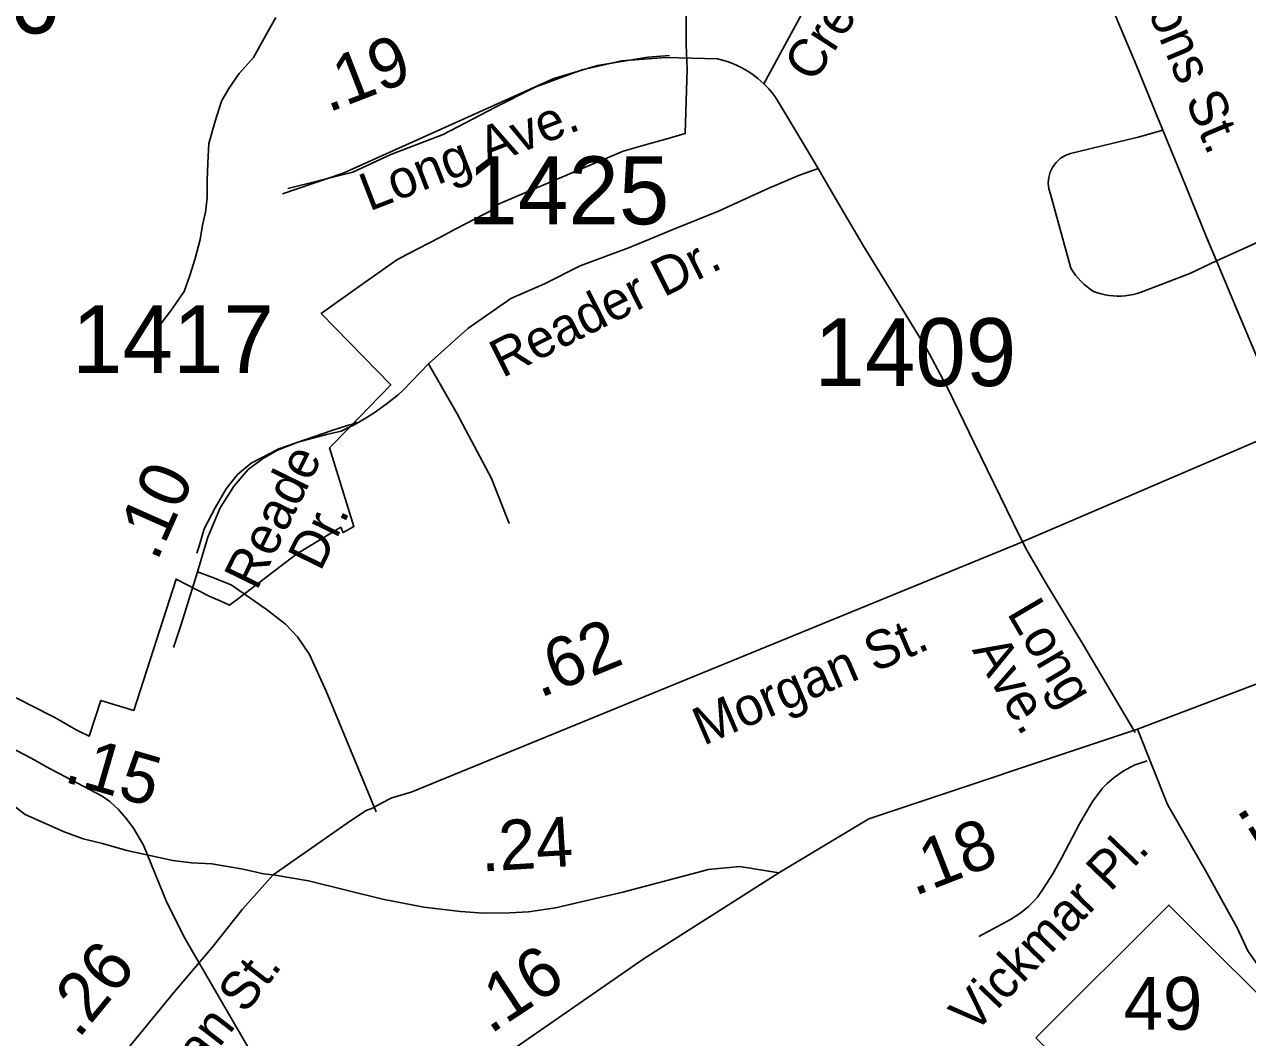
# Model space of a CAD drawing. Extents: x 1950930 to 2061844, y 904556 to 1017002.
# Drawn here: x 2000076 to 2003139, y 961764 to 964303 of the extents above; entities that cross this region are included whole.
import ezdxf

# ---------------------------------------------------------------- set-up
doc = ezdxf.new("R2010")
doc.units = 0
for name, color, linetype in [('Exist Boundary Political City Limit New', 7, 'Continuous'), ('Exist Hydrographic Misc Water Feature', 7, 'Continuous'), ('Exist Road Non-System Type 51', 7, 'Continuous'), ('Exist Road Non-System Type 51 Label', 7, 'Continuous'), ('Exist Road Primary NC Attributed', 7, 'Continuous'), ('Exist Road Primary NC Mileage Hundredths English Label', 7, 'Continuous'), ('Exist Road Primary NC Shield CELL', 7, 'Continuous'), ('Exist Road Primary NC Shield Number Label', 7, 'Continuous'), ('Exist Road Primary US Attributed', 7, 'Continuous'), ('Exist Road Primary US Mileage Hundredths English Label', 7, 'Continuous'), ('Exist Road Primary US Structure Standard Bridge CELL', 7, 'Continuous'), ('Exist Road Secondary Type 51 Attributed', 7, 'Continuous'), ('Exist Road Secondary Type 51 Label', 7, 'Continuous'), ('Exist Road Secondary Type 51 Number Label', 7, 'Continuous'), ('Map Preparation Boundary City Limit Buffer Line', 7, 'Continuous')]:
    doc.layers.add(name, color=color, linetype=linetype)

msp = doc.modelspace()

# ---------------------------------------------------------------- linework, layer by layer
at = {"layer": 'Exist Boundary Political City Limit New'}
for points in [[(2001682, 964015.3), (2001731.1, 964029.3), (2001735.6, 964191.2), (2001733, 964251.6), (2001733.6, 964411.2)], [(2001682, 964015.3), (2001731.1, 964029.3), (2001735.6, 964191.2), (2001733, 964251.6), (2001733.6, 964411.2)], [(2000055.1, 962615.8), (2000142.2, 962571.4), (2000152.1, 962565.8), (2000193.8, 962542.2), (2000205.5, 962535.6), (2000215.5, 962530.1), (2000238.4, 962519.8), (2000267.2, 962608.8), (2000350.2, 962583.9), (2000455.5, 962913.1), (2000538.4, 962869.8), (2000568, 962857.9), (2000589.2, 962847.7), (2000608.4, 962862.2), (2000641.4, 962887.3), (2000758.2, 962976.4), (2000817.2, 963012.5), (2000868.2, 963043.4), (2000873.8, 963029.5), (2000901, 963044.7), (2000839.9, 963241.5), (2000887.1, 963290.1), (2000993.8, 963399.4), (2000819.2, 963578.5), (2000909, 963642.4), (2001008.2, 963713.2), (2001035.5, 963727.3), (2001115.9, 963769.1), (2001156.6, 963790.2), (2001252.8, 963840.4), (2001249.6, 963846.6), (2001272.5, 963856.2), (2001382.2, 963902.9), (2001471.4, 963940.7), (2001478.9, 963943.9), (2001551.8, 963974.8), (2001575.5, 963984.9), (2001640.1, 964003.3), (2001682, 964015.3)], [(2000055.1, 962615.8), (2000142.2, 962571.4), (2000152.1, 962565.8), (2000193.8, 962542.2), (2000205.5, 962535.6), (2000215.5, 962530.1), (2000238.4, 962519.8), (2000267.2, 962608.8), (2000350.2, 962583.9), (2000455.5, 962913.1), (2000538.4, 962869.8), (2000568, 962857.9), (2000589.2, 962847.7), (2000608.4, 962862.2), (2000641.4, 962887.3), (2000758.2, 962976.4), (2000817.2, 963012.5), (2000868.2, 963043.4), (2000873.8, 963029.5), (2000901, 963044.7), (2000839.9, 963241.5), (2000887.1, 963290.1), (2000993.8, 963399.4), (2000819.2, 963578.5), (2000909, 963642.4), (2001008.2, 963713.2), (2001035.5, 963727.3), (2001115.9, 963769.1), (2001156.6, 963790.2), (2001252.8, 963840.4), (2001249.6, 963846.6), (2001272.5, 963856.2), (2001382.2, 963902.9), (2001471.4, 963940.7), (2001478.9, 963943.9), (2001551.8, 963974.8), (2001575.5, 963984.9), (2001640.1, 964003.3), (2001682, 964015.3)]]:
    msp.add_lwpolyline(points, dxfattribs=at)
at = {"layer": 'Exist Hydrographic Misc Water Feature'}
msp.add_line((2000078.6, 962471.8), (2000101.6, 962458.9), dxfattribs=at)
msp.add_line((2000078.6, 962471.8), (2000101.6, 962458.9), dxfattribs=at)
for points in [[(2000705.3, 964320.2), (2000679.4, 964274.2), (2000649.4, 964220), (2000613.5, 964180), (2000587.4, 964142.2), (2000569.4, 964110.1), (2000553.3, 964060.2), (2000537.3, 964004.1), (2000535.3, 963956.2), (2000533.4, 963911.9), (2000533.5, 963867.9), (2000529.5, 963831.9), (2000521.6, 963799.9), (2000515.6, 963763.9), (2000503.8, 963715.9), (2000489.8, 963673.9), (2000475.8, 963633.8), (2000441.7, 963584), (2000419.7, 963555.9), (2000411.9, 963540), (2000411.9, 963523.9), (2000407.8, 963515.8)], [(1999876.7, 962575.1), (1999885.7, 962571.7), (1999914.6, 962556.1), (2000078.6, 962471.8)], [(1999876.7, 962575.1), (1999885.7, 962571.7), (1999914.6, 962556.1), (2000078.6, 962471.8)], [(2000101.6, 962458.9), (2000129.7, 962443.1), (2000270.6, 962369.1)], [(2000101.6, 962458.9), (2000129.7, 962443.1), (2000270.6, 962369.1)], [(2000270.6, 962369.1), (2000289.6, 962355.5), (2000303.2, 962343)], [(2000270.6, 962369.1), (2000289.6, 962355.5), (2000303.2, 962343)], [(2000303.2, 962343), (2000310.5, 962336.3), (2000330.4, 962313.3)], [(2000303.2, 962343), (2000310.5, 962336.3), (2000330.4, 962313.3)], [(2000330.4, 962313.3), (2000348.7, 962289.1), (2000373.7, 962246.4)], [(2000330.4, 962313.3), (2000348.7, 962289.1), (2000373.7, 962246.4)], [(2000373.7, 962246.4), (2000432.6, 962103.1), (2000478.7, 962011.4), (2000655.9, 961704.9), (2000681.9, 961667.7), (2000713.3, 961629.3)], [(2000373.7, 962246.4), (2000432.6, 962103.1), (2000478.7, 962011.4), (2000655.9, 961704.9), (2000681.9, 961667.7), (2000713.3, 961629.3)]]:
    msp.add_lwpolyline(points, dxfattribs=at)
at = {"layer": 'Exist Road Non-System Type 51'}
for points in [[(2002485.5, 965012.2), (2002382.2, 964925.8), (2002369.6, 964913.1), (2002357.5, 964900.1), (2002345.8, 964886.7), (2002334.4, 964872.9), (2002323.5, 964858.7), (2002313.1, 964844.3), (2002303.1, 964829.5), (2002293.8, 964814.4), (2002284.8, 964799), (2002276.2, 964783.3), (2002268.2, 964767.3), (2002260.8, 964751.1), (2002196.8, 964631.6), (2002118.6, 964488.9), (2002061.2, 964392.7), (2002022.4, 964327.6), (2001927.9, 964153.9)], [(2002927.2, 964037.9), (2002860.5, 964201.2), (2002786.2, 964378.7), (2002762.1, 964430.6)], [(2001927.9, 964153.9), (2001913.1, 964167.1), (2001903.1, 964174.9), (2001892.8, 964182.1), (2001881.9, 964188.8), (2001870.8, 964195), (2001859.4, 964200.5), (2001847.8, 964205.4), (2001835.8, 964209.7), (2001823.8, 964213.4), (2001811.4, 964216.4), (2001682.4, 964220.1), (2001571.1, 964211.3), (2001473, 964189.1), (2001357.1, 964146.5), (2001253.9, 964094.3), (2001124.8, 964026.9), (2000993.6, 963977.1), (2000898.2, 963932.6), (2000735.8, 963891.4)], [(2002063.4, 963941.5), (2002034.4, 963991.1), (2001969.8, 964099.9), (2001963.2, 964110.7), (2001956.2, 964121.1), (2001948.6, 964131.2), (2001940.4, 964140.9), (2001927.9, 964153.9)], [(2003061.2, 963710.2), (2002994.4, 963678.9), (2002872.5, 963631.7), (2002862.8, 963628.6), (2002853, 963626), (2002843.1, 963624), (2002833, 963622.7), (2002822.9, 963621.9), (2002812.8, 963621.8), (2002802.8, 963622.3), (2002792.6, 963623.3), (2002782.6, 963625), (2002772.8, 963627.3), (2002763, 963630.2), (2002753.5, 963633.6), (2002745, 963639.4), (2002736.9, 963645.7), (2002729.1, 963652.3), (2002721.8, 963659.4), (2002714.8, 963666.9), (2002708.2, 963674.8), (2002702.1, 963683), (2002696.5, 963691.6), (2002645.4, 963877.1), (2002641.4, 963890.8), (2002640, 963905), (2002641.2, 963919.1), (2002645, 963932.8), (2002651.2, 963945.6), (2002659.8, 963957), (2002670.2, 963966.6), (2002682.2, 963974.2), (2002695.6, 963979.4), (2002796.2, 964003.4), (2002865.6, 964019.8), (2002927.2, 964037.9)], [(2003061.2, 963710.2), (2003036, 963769.9), (2002973.8, 963923.8), (2002927.2, 964037.9)], [(2002063.4, 963941.5), (2002017, 963925), (2001940.1, 963892.4), (2001813.9, 963834.7), (2001698.2, 963787.7), (2001591, 963744), (2001468.1, 963697.5), (2001378.2, 963652.9), (2001293.8, 963616.4), (2001186, 963540.5), (2001087.5, 963452.2)], [(2002571.8, 963014.6), (2002552.8, 963052.6), (2002454.8, 963254), (2002390.6, 963386.9), (2002335, 963490.5), (2002274.2, 963590.4), (2002176.1, 963748.6), (2002106.2, 963867.8), (2002063.4, 963941.5)], [(2003542.5, 963935.2), (2003467.4, 963899.7), (2003375.8, 963852.7), (2003259.8, 963806.1), (2003154.4, 963751.7), (2003076.5, 963717.3), (2003061.2, 963710.2)], [(2003238.1, 963290.1), (2003211.8, 963352.5), (2003115.2, 963582.3), (2003061.2, 963710.2)], [(2001087.5, 963452.2), (2001025.6, 963387.5), (2001011.6, 963375), (2000997.1, 963362.9), (2000982.2, 963351.3), (2000967.1, 963340.1), (2000951.6, 963329.4), (2000935.8, 963319.2), (2000919.5, 963309.6), (2000903, 963300.4), (2000886.2, 963291.7), (2000869.2, 963283.6), (2000832.4, 963275.3), (2000760.5, 963256.2), (2000709.8, 963236.1), (2000672.4, 963214), (2000636, 963187.2), (2000601.5, 963146.9), (2000566, 963091.4), (2000535.4, 963017.6), (2000509.6, 962931)], [(2001087.5, 963452.2), (2001159.9, 963326.8), (2001245.9, 963165.4), (2001289.5, 963052.5)], [(2002857.8, 962528.8), (2002725.6, 962752), (2002632.6, 962905.7), (2002586.2, 962985.3), (2002571.8, 963014.6)], [(2000509.6, 962931), (2000507.1, 962922.8), (2000468.8, 962799.1), (2000449.1, 962741.6)], [(2000956.4, 962330.1), (2000882.2, 962509.8), (2000831.5, 962632.4), (2000790.2, 962724.4), (2000759.6, 962768.5), (2000729.9, 962800.1), (2000681.5, 962837.4), (2000593.4, 962898.8), (2000545.5, 962917.9), (2000509.6, 962931)], [(2002888, 962457.7), (2002855.2, 962446.9), (2002828, 962431.9), (2002805.1, 962415.6), (2002787.6, 962400.8), (2002776.2, 962388.8), (2002764.2, 962373.6), (2002750.8, 962355.8), (2002738.8, 962336.1), (2002718.1, 962299.7), (2002673, 962214), (2002651.4, 962174.5), (2002627, 962137.3), (2002612.9, 962116.3), (2002602.5, 962104.3), (2002590.5, 962092.6), (2002580.5, 962084.7), (2002568.5, 962075.1), (2002545.8, 962059.9), (2002466.2, 962017.9)]]:
    msp.add_lwpolyline(points, dxfattribs=at)
at = {"layer": 'Exist Road Primary NC Attributed'}
for points in [[(2002863.9, 962537.3), (2002938.4, 962348), (2002967.5, 962299.3), (2003034, 962183.2), (2003113.6, 962038.9), (2003140.3, 961981.8), (2003171.2, 961937.7), (2003238.6, 961894.6), (2003281.7, 961873.1), (2003424.6, 961832.8), (2003457.4, 961822.5)], [(2000699, 962171.9), (2000674.6, 962174.9), (2000623.3, 962186.1), (2000545.1, 962199.8), (2000494.3, 962201.8), (2000447.4, 962207.7), (2000332.1, 962233.1), (2000271.5, 962250.7), (2000222.6, 962262.4), (2000175.7, 962280), (2000078, 962322.8), (1999955.2, 962417.1)], [(2001965.6, 962176.8), (2001867.3, 962192.5), (2001789.5, 962185), (2001574.5, 962128.8), (2001406.1, 962089.3), (2001338.7, 962079.5), (2001290.8, 962076.6), (2001225.3, 962075.6), (2001167.6, 962080.5), (2001075.8, 962091.3), (2000972.7, 962111.3), (2000787, 962157.3), (2000699, 962171.9)]]:
    msp.add_lwpolyline(points, dxfattribs=at)
at = {"layer": 'Exist Road Primary NC Shield CELL'}
msp.add_lwpolyline([(2002609.2, 961763.3), (2002942.2, 962096.3), (2003275.2, 961763.3), (2002942.2, 961430.3)], close=True, dxfattribs=at)
at = {"layer": 'Exist Road Primary US Attributed'}
for points in [[(2002863.9, 962537.3), (2003285.9, 962697.4), (2003470.1, 962748.9), (2003766.4, 962812.8), (2003834.4, 962824.8), (2003873.9, 962817.7)], [(2001965.6, 962176.8), (2002190.4, 962312.4), (2002863.9, 962537.3)], [(2001261.2, 961708.2), (2001628.4, 961962.1), (2001965.6, 962176.8)]]:
    msp.add_lwpolyline(points, dxfattribs=at)
at = {"layer": 'Exist Road Secondary Type 51 Attributed'}
for points in [[(2001691.2, 964224.6), (2001636.9, 964220.8), (2001511, 964200.1), (2001401.6, 964167.1), (2000874.5, 963929.6), (2000721.8, 963878)], [(2000699, 962171.9), (2000892.1, 962307.3), (2000932.1, 962333.2), (2000948, 962339.3), (2000970.1, 962351.3), (2000996, 962365.3), (2001044.1, 962379.3), (2002555.8, 962998.3), (2003223.7, 963284.7), (2003695.6, 963485)], [(2000507.4, 962977.9), (2000513.7, 962995.1), (2000525.6, 963039.1), (2000553.5, 963091.1), (2000581.5, 963139.2), (2000609.5, 963175.2), (2000643.5, 963203.3), (2000713.4, 963239.3), (2000845.4, 963285.3), (2000887.6, 963298.4), (2000897.6, 963301.4), (2000907.8, 963306)], [(1999829.4, 961124.7), (2000035, 961371.3), (2000450.3, 961876.9), (2000548.3, 961993.1), (2000621.8, 962085.9), (2000699, 962171.9)]]:
    msp.add_lwpolyline(points, dxfattribs=at)
at = {"layer": 'Map Preparation Boundary City Limit Buffer Line'}
for points in [[(2001682, 964015.3), (2001731.1, 964029.3), (2001735.6, 964191.2), (2001733, 964251.6), (2001733.6, 964411.2)], [(2000055.1, 962615.8), (2000142.2, 962571.4), (2000152.1, 962565.8), (2000193.8, 962542.2), (2000205.5, 962535.6), (2000215.5, 962530.1), (2000238.4, 962519.8), (2000267.2, 962608.8), (2000350.2, 962583.9), (2000455.5, 962913.1), (2000538.4, 962869.8), (2000568, 962857.9), (2000589.2, 962847.7), (2000608.4, 962862.2), (2000641.4, 962887.3), (2000758.2, 962976.4), (2000817.2, 963012.5), (2000868.2, 963043.4), (2000873.8, 963029.5), (2000901, 963044.7), (2000839.9, 963241.5), (2000887.1, 963290.1), (2000993.8, 963399.4), (2000819.2, 963578.5), (2000909, 963642.4), (2001008.2, 963713.2), (2001035.5, 963727.3), (2001115.9, 963769.1), (2001156.6, 963790.2), (2001252.8, 963840.4), (2001249.6, 963846.6), (2001272.5, 963856.2), (2001382.2, 963902.9), (2001471.4, 963940.7), (2001478.9, 963943.9), (2001551.8, 963974.8), (2001575.5, 963984.9), (2001640.1, 964003.3), (2001682, 964015.3)]]:
    msp.add_lwpolyline(points, dxfattribs=at)

# ---------------------------------------------------------------- texts
at = {"layer": 'Exist Road Non-System Type 51 Label'}
for s, rotation, p in [('Crestwood Dr.', 57.006, (2002052.4, 964153.2)), ('Gordons St.', 292.8225, (2002779.6, 964595.8)), ('Reader Dr.', 26.6053, (2001272.9, 963415.9)), ('Long ', 300.5116, (2002535.2, 962827.7)), (' Ave.', 300.5116, (2002430.1, 962765.7)), ('Vickmar Pl.', 46.1749, (2002453.1, 961770.6))]:
    msp.add_text(s, height=95, rotation=rotation, dxfattribs=at).set_placement(p)
at = {"layer": 'Exist Road Primary NC Mileage Hundredths English Label'}
for s, rotation, p in [('.15', 343.7976, (2000171.2, 962406.3)), ('.18', 302.3083, (2003109.5, 962336.8)), ('.24', 3.5059, (2001220.8, 962180.1))]:
    msp.add_text(s, height=125, rotation=rotation, dxfattribs=at).set_placement(p)
at = {"layer": 'Exist Road Primary NC Shield Number Label'}
msp.add_text('49', height=132.5, dxfattribs=at).set_placement((2002828.8, 961783.8))
at = {"layer": 'Exist Road Primary US Mileage Hundredths English Label'}
for s, rotation, p in [('.18', 21.2527, (2002304.6, 962117.8)), ('.16', 33.4507, (2001242.3, 961771.3))]:
    msp.add_text(s, height=125, rotation=rotation, dxfattribs=at).set_placement(p)
at = {"layer": 'Exist Road Primary US Structure Standard Bridge CELL'}
for s, rotation, p in [('.19', 21.213, (2000836.6, 964081.1)), ('.10', 66.0297, (2000407.6, 962954.7)), ('.62', 22.2676, (2001366.7, 962614.2)), ('.26', 50.5978, (2000211, 961759.1))]:
    msp.add_text(s, height=125, rotation=rotation, dxfattribs=at).set_placement(p)
at = {"layer": 'Exist Road Secondary Type 51 Label'}
for s, rotation, p in [('Long Ave.', 21.213, (2000939.4, 963833.6)), ('Reade', 63.8384, (2000657.7, 962881.8)), (' Dr.', 63.8384, (2000801.7, 962898.3)), ('Morgan St.', 23.2096, (2001776.2, 962494.9)), ('Morgan St.', 52.245, (2000343.3, 961452.8))]:
    msp.add_text(s, height=95, rotation=rotation, dxfattribs=at).set_placement(p)
at = {"layer": 'Exist Road Secondary Type 51 Number Label'}
for s, p in [('1346', (1999658.1, 964280.2)), ('1425', (2001185.3, 963801.9)), ('1417', (2000195, 963429.2)), ('1409', (2002054.3, 963396.7))]:
    msp.add_text(s, height=170, dxfattribs=at).set_placement(p)

doc.saveas('drawing.dxf')
